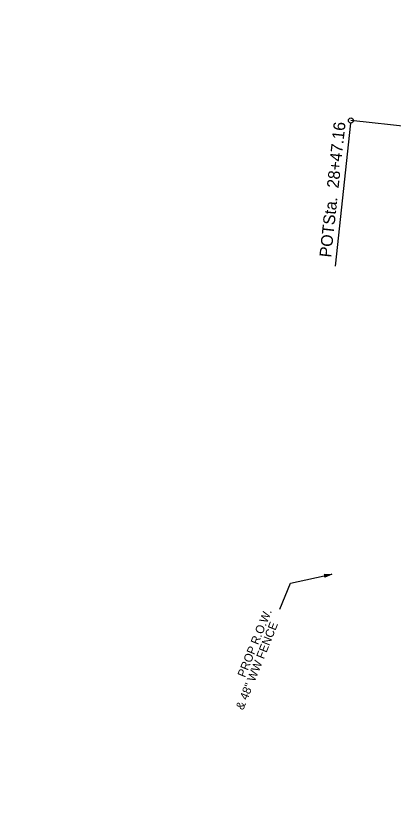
# Model space of a CAD drawing. Extents: x 2389694 to 2405615, y 547005 to 573532.
# Drawn here: x 2395234.1 to 2395457, y 557018.8 to 557488.1 of the extents above; entities that cross this region are included whole.
import ezdxf

# ---------------------------------------------------------------- set-up
doc = ezdxf.new("R2010")
doc.units = 0
for name, color, linetype in [('Prop DSN Text', 7, 'Continuous'), ('Prop EOT', 7, 'Continuous'), ('Prop Guardrail', 7, 'Continuous'), ('Prop Horizontal Alignment', 7, 'Continuous'), ('Prop Horizontal Alignment Curve and Spiral Data', 7, 'Continuous'), ('Prop Lane Lines', 7, 'Continuous')]:
    doc.layers.add(name, color=color, linetype=linetype)

msp = doc.modelspace()

# ---------------------------------------------------------------- linework, layer by layer
at = {"layer": 'Prop DSN Text'}
for p, q in [((2395396.31, 557152.84), (2395420.91, 557158.18)), ((2395390.17, 557137.63), (2395396.31, 557152.84))]:
    msp.add_line(p, q, dxfattribs=at)
msp.add_lwpolyline([(2395416.35, 557157.99), (2395420.91, 557158.18), (2395416.65, 557156.45), (2395417.05, 557157.35)], close=True, dxfattribs=at)
at = {"layer": 'Prop EOT'}
for radius, start, end in [(3559, 136.54853, 163.17888), (3523, 136.54853, 169.40696), (3573, 151.19964, 163.17888)]:
    msp.add_arc((2398729.82, 555480.32), radius, start, end, dxfattribs=at)
at = {"layer": 'Prop Guardrail'}
msp.add_arc((2398729.82, 555480.32), 3573, 151.45837, 163.17888, dxfattribs=at)
at = {"layer": 'Prop Horizontal Alignment'}
msp.add_line((2397268.65, 557228.66), (2395432.09, 557426.26), dxfattribs=at)
msp.add_arc((2398729.82, 555480.32), 3500, 136.54853, 177.15578, dxfattribs=at)
at = {"layer": 'Prop Horizontal Alignment Curve and Spiral Data'}
msp.add_line((2395431.93, 557424.77), (2395422.82, 557340.15), dxfattribs=at)
msp.add_circle((2395432.09, 557426.26), 1.5, dxfattribs=at)
at = {"layer": 'Prop Lane Lines'}
for radius in [3547, 3535]:
    msp.add_arc((2398729.82, 555480.32), radius, 136.54853, 169.40696, dxfattribs=at)

# ---------------------------------------------------------------- texts
at = {"layer": 'Prop DSN Text'}
for s, p in [('PROP R.O.W.', (2395369.49, 557096.87)), ('& 48" WW FENCE', (2395368.45, 557077.63))]:
    msp.add_text(s, height=5, rotation=68, dxfattribs=at).set_placement(p)
at = {"layer": 'Prop Horizontal Alignment Curve and Spiral Data'}
msp.add_text('POTSta.  28+47.16', height=7, rotation=83.859, dxfattribs=at).set_placement((2395420.39, 557345.12))

doc.saveas('drawing.dxf')
